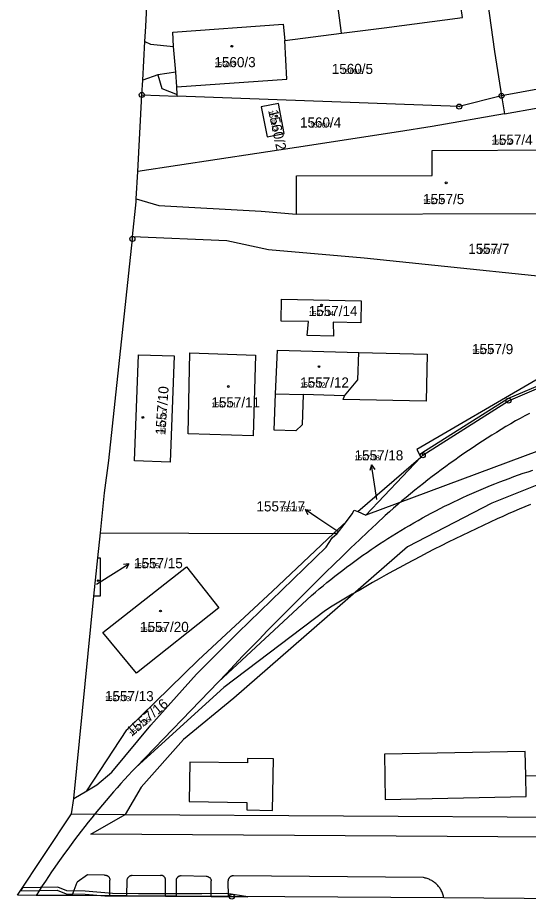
# Model space of a CAD drawing. Extents: x -763628 to -761565, y -976033 to -973833.
# Drawn here: x -763594.2 to -763492.9, y -975638 to -975463.1 of the extents above; entities that cross this region are included whole.
import ezdxf

# ---------------------------------------------------------------- set-up
doc = ezdxf.new("R2010")
doc.units = 0
for name, color, linetype in [('KN_cisla parcel 1000', 7, 'Continuous'), ('KN_cisla parcel 500', 7, 'Continuous'), ('KN_cisla parcel znacky', 7, 'Continuous'), ('KN_hranice parcel', 7, 'Continuous'), ('KN_hranice uzemi', 7, 'Continuous'), ('KN_koleje', 7, 'Continuous'), ('KN_vecna bremena', 7, 'Continuous'), ('KN_vnitrni kresba parcel', 7, 'Continuous'), ('KN_znacky bodu BP', 7, 'Continuous'), ('KN_znacky budov', 7, 'Continuous')]:
    doc.layers.add(name, color=color, linetype=linetype)

msp = doc.modelspace()

# ---------------------------------------------------------------- linework, layer by layer
at = {"layer": 'KN_cisla parcel znacky'}
for p, q in [((-763524.03, -975551.82), (-763524.37, -975552.88)), ((-763523.56, -975554.78), (-763524.03, -975551.82)), ((-763524.03, -975551.82), (-763523.38, -975552.73)), ((-763522.94, -975558.64), (-763523.56, -975554.78)), ((-763534.7, -975562.34), (-763537.19, -975560.66)), ((-763537.19, -975560.66), (-763536.08, -975560.81)), ((-763537.19, -975560.66), (-763536.64, -975561.64)), ((-763530.73, -975565.04), (-763534.7, -975562.34)), ((-763574.69, -975573.02), (-763572.15, -975571.43)), ((-763572.15, -975571.43), (-763573.26, -975571.54)), ((-763572.15, -975571.43), (-763572.73, -975572.39)), ((-763578.59, -975575.43), (-763574.69, -975573.02))]:
    msp.add_line(p, q, dxfattribs=at)
at = {"layer": 'KN_hranice parcel'}
for p, q in [((-763529.98, -975466.15), (-763532.36, -975448.12)), ((-763541.22, -975467.59), (-763529.98, -975466.15)), ((-763490.25, -975477.16), (-763498.21, -975478.58)), ((-763569.6, -975478.41), (-763562.6, -975478.67)), ((-763498.21, -975478.58), (-763497.64, -975482.14)), ((-763538.9, -975502.05), (-763485.84, -975501.94)), ((-763526.76, -975561.06), (-763514.23, -975550.24)), ((-763525.14, -975561.78), (-763514.23, -975550.24)), ((-763526.76, -975561.06), (-763525.14, -975561.78)), ((-763531.55, -975565.4), (-763529.01, -975563)), ((-763530.81, -975565.4), (-763529.01, -975563)), ((-763530.81, -975565.4), (-763531.55, -975565.4)), ((-763583.12, -975617.97), (-763580.52, -975616.44)), ((-763583.57, -975621.05), (-763572.91, -975621.17))]:
    msp.add_line(p, q, dxfattribs=at)
for points in [[(-763529.98, -975466.15), (-763521.48, -975465.07), (-763505.94, -975463.03), (-763506.31, -975460.78), (-763500.97, -975459.79), (-763499.63, -975469.82), (-763498.21, -975478.58)], [(-763568.99, -975467.83), (-763567.88, -975468.35), (-763563.29, -975468.82), (-763563.42, -975465.94), (-763541.56, -975464.34), (-763541.22, -975467.59)], [(-763562.6, -975478.67), (-763562.61, -975478.35), (-763562.68, -975476.81), (-763540.79, -975475.27), (-763541.22, -975467.59)], [(-763497.64, -975482.14), (-763490.96, -975480.96), (-763474.66, -975478.89), (-763454.09, -975476.49)], [(-763498.21, -975478.58), (-763506.61, -975480.72), (-763562.6, -975478.67)], [(-763542.48, -975480.11), (-763545.9, -975480.78), (-763544.74, -975486.73), (-763541.32, -975486.06), (-763542.48, -975480.11)], [(-763497.64, -975482.14), (-763511.97, -975484.66), (-763518.63, -975485.71), (-763538.93, -975488.81), (-763570.41, -975493.58)], [(-763538.9, -975502.05), (-763538.92, -975494.46), (-763511.95, -975494.4), (-763511.96, -975489.41), (-763485.95, -975489.28), (-763485.84, -975501.94)], [(-763570.71, -975499.04), (-763566.2, -975500.37), (-763545.94, -975501.45), (-763538.9, -975502.05)], [(-763571.42, -975506.49), (-763552.7, -975507.28), (-763544.48, -975509.1), (-763525.5, -975510.75), (-763474.46, -975516), (-763468.35, -975516.76)], [(-763531.63, -975523.47), (-763531.54, -975526.25), (-763536.79, -975526.13), (-763536.51, -975523.38), (-763541.98, -975523.27), (-763541.89, -975518.95), (-763526.05, -975519.27), (-763526.15, -975523.59), (-763531.63, -975523.47)], [(-763468.57, -975519.29), (-763469.12, -975525.69), (-763471.9, -975527.11), (-763491.39, -975535.01), (-763515.02, -975548.76), (-763514.23, -975550.24)], [(-763514.23, -975550.24), (-763513.84, -975549.9), (-763496.82, -975539.06), (-763478.67, -975531.32), (-763459.53, -975525.51), (-763439.84, -975522.31), (-763431.73, -975521.3)], [(-763560.1, -975529.59), (-763547.07, -975530), (-763547.53, -975546.01), (-763560.42, -975545.66), (-763560.1, -975529.59)], [(-763543.06, -975537.72), (-763542.7, -975529.07), (-763526.51, -975529.48), (-763512.97, -975529.82), (-763513.18, -975539.18), (-763529.65, -975538.86), (-763529.39, -975538.07), (-763537.61, -975537.86), (-763537.81, -975543.88), (-763539.03, -975545.04), (-763543.36, -975544.93), (-763543.06, -975537.72)], [(-763563.97, -975551.26), (-763571.03, -975550.99), (-763570.24, -975529.94), (-763563.2, -975530.17), (-763563.97, -975551.26)], [(-763394.89, -975533.94), (-763429.83, -975536.34), (-763474.89, -975543.05), (-763525.14, -975561.78)], [(-763402.55, -975540.49), (-763407.47, -975540.77), (-763441.4, -975543.96), (-763463.54, -975547.51), (-763476, -975550.81), (-763491.23, -975555.8), (-763500.13, -975559.4), (-763516.87, -975568.08), (-763551.36, -975598.1), (-763561.35, -975606.26), (-763569.74, -975615.73), (-763572.91, -975621.17)], [(-763529.01, -975563), (-763527.88, -975561.51), (-763527.45, -975560.75), (-763526.76, -975561.06)], [(-763580.52, -975616.44), (-763578.54, -975615.3), (-763575.57, -975612.73), (-763567.81, -975603.46), (-763558.74, -975593.3), (-763550.47, -975585.07), (-763533.01, -975568.12), (-763531.81, -975566.28), (-763530.81, -975565.4)], [(-763580.52, -975616.44), (-763572.6, -975604.39), (-763558.4, -975590.54), (-763543.67, -975576.83), (-763531.55, -975565.4)], [(-763577.82, -975565.29), (-763560.3, -975565.35), (-763531.55, -975565.4)], [(-763578.33, -975570.25), (-763577.86, -975570.25), (-763577.87, -975577.84), (-763579.11, -975577.84)], [(-763577.31, -975585.03), (-763560.75, -975572), (-763554.3, -975580.17), (-763570.69, -975593.09), (-763577.31, -975585.03)], [(-763572.91, -975621.17), (-763442.93, -975621.98), (-763429.03, -975622.16), (-763429.03, -975622.32), (-763421.67, -975622.37), (-763421.67, -975622.23), (-763407.71, -975622.31), (-763401.43, -975622.34), (-763399.77, -975622.35), (-763399.77, -975622.56), (-763396.59, -975622.57)]]:
    msp.add_lwpolyline(points, dxfattribs=at)
at = {"layer": 'KN_hranice uzemi'}
for p, q in [((-763570.41, -975493.58), (-763569.6, -975478.41)), ((-763570.71, -975499.04), (-763570.41, -975493.58)), ((-763576.14, -975550.96), (-763571.47, -975506.97)), ((-763571.47, -975506.97), (-763571.42, -975506.49)), ((-763577.01, -975557.34), (-763576.14, -975550.96)), ((-763577.82, -975565.29), (-763577.01, -975557.34)), ((-763578.33, -975570.25), (-763577.82, -975565.29)), ((-763579.11, -975577.84), (-763578.33, -975570.25)), ((-763583.12, -975617.97), (-763579.11, -975577.84)), ((-763583.57, -975621.05), (-763583.12, -975617.97)), ((-763594.25, -975637.19), (-763583.57, -975621.05)), ((-763587.65, -975637.22), (-763588.08, -975637.22)), ((-763509.68, -975637.71), (-763551.75, -975637.44))]:
    msp.add_line(p, q, dxfattribs=at)
for points in [[(-763568.99, -975467.83), (-763568.81, -975464.82), (-763568.22, -975452.63), (-763567.49, -975447.69)], [(-763569.6, -975478.41), (-763569.43, -975475.47), (-763568.99, -975467.83)], [(-763571.42, -975506.49), (-763570.73, -975499.6), (-763570.71, -975499.04)], [(-763588.08, -975637.22), (-763590.57, -975637.21), (-763594.25, -975637.19)], [(-763564.7, -975637.36), (-763564.91, -975637.36), (-763572.55, -975637.31), (-763575.97, -975637.29), (-763583.41, -975637.25), (-763587.65, -975637.22)], [(-763551.75, -975637.44), (-763552.41, -975637.44), (-763552.6, -975637.44), (-763555.63, -975637.42), (-763555.83, -975637.42), (-763562.73, -975637.37), (-763562.93, -975637.37), (-763564.7, -975637.36)], [(-763465.13, -975637.99), (-763485.76, -975637.86), (-763509.68, -975637.71)]]:
    msp.add_lwpolyline(points, dxfattribs=at)
at = {"layer": 'KN_koleje'}
for p, q in [((-763554.41, -975594.86), (-763535.91, -975577.71)), ((-763533.13, -975580.66), (-763553.35, -975595.99)), ((-763554.41, -975594.86), (-763570.73, -975611.74)), ((-763553.35, -975595.99), (-763570.73, -975611.74))]:
    msp.add_line(p, q, dxfattribs=at)
for points in [[(-763492.63, -975541.62), (-763493.57, -975542.1), (-763494.49, -975542.59), (-763495.42, -975543.08)], [(-763495.42, -975543.08), (-763496.38, -975543.64), (-763497.33, -975544.2), (-763498.27, -975544.77), (-763499.21, -975545.35), (-763500.15, -975545.93), (-763501.09, -975546.52), (-763502.02, -975547.12), (-763502.94, -975547.72), (-763503.86, -975548.33), (-763504.78, -975548.95), (-763505.69, -975549.57), (-763506.6, -975550.2), (-763507.5, -975550.83), (-763508.4, -975551.48), (-763509.3, -975552.12), (-763510.19, -975552.78), (-763511.07, -975553.44), (-763511.95, -975554.11), (-763512.83, -975554.78), (-763513.7, -975555.46), (-763514.57, -975556.15), (-763515.43, -975556.84), (-763516.28, -975557.54), (-763517.13, -975558.25), (-763517.98, -975558.96), (-763518.82, -975559.67), (-763519.65, -975560.4), (-763520.48, -975561.12), (-763521.31, -975561.86)], [(-763535.91, -975577.71), (-763535.16, -975577.06), (-763534.4, -975576.41), (-763533.63, -975575.77), (-763532.86, -975575.14), (-763532.09, -975574.51), (-763531.31, -975573.89), (-763530.53, -975573.28), (-763529.74, -975572.67), (-763528.95, -975572.07), (-763528.15, -975571.47), (-763527.35, -975570.88), (-763526.54, -975570.3), (-763525.73, -975569.72), (-763524.91, -975569.15), (-763524.09, -975568.59), (-763523.27, -975568.03), (-763522.44, -975567.48), (-763521.6, -975566.93), (-763520.76, -975566.4), (-763519.92, -975565.86), (-763519.07, -975565.34), (-763518.22, -975564.82), (-763517.37, -975564.31), (-763516.51, -975563.8), (-763515.65, -975563.31), (-763514.78, -975562.82), (-763513.91, -975562.33), (-763513.04, -975561.85), (-763512.16, -975561.38), (-763511.28, -975560.92), (-763510.39, -975560.46), (-763509.5, -975560.02), (-763508.61, -975559.57), (-763507.71, -975559.14), (-763506.82, -975558.71), (-763505.91, -975558.29), (-763505.01, -975557.87), (-763504.1, -975557.47), (-763503.19, -975557.07), (-763502.27, -975556.68), (-763501.35, -975556.29), (-763500.43, -975555.91), (-763499.51, -975555.54), (-763498.58, -975555.18), (-763497.65, -975554.82), (-763496.72, -975554.47), (-763495.78, -975554.13), (-763494.84, -975553.8), (-763493.9, -975553.47), (-763492.96, -975553.15), (-763492.01, -975552.84)], [(-763492.49, -975559.66), (-763493.59, -975560.12), (-763494.69, -975560.58), (-763495.78, -975561.05), (-763496.88, -975561.53), (-763497.96, -975562.01), (-763499.05, -975562.5)], [(-763521.31, -975561.86), (-763523.02, -975563.46), (-763524.72, -975565.06), (-763526.41, -975566.67), (-763528.1, -975568.28), (-763529.79, -975569.9), (-763531.47, -975571.53), (-763533.14, -975573.16), (-763534.81, -975574.8), (-763536.48, -975576.44), (-763538.13, -975578.09), (-763539.79, -975579.74), (-763541.43, -975581.4), (-763543.08, -975583.06), (-763544.71, -975584.73), (-763546.34, -975586.41), (-763547.97, -975588.09), (-763549.59, -975589.77), (-763551.2, -975591.46), (-763552.81, -975593.16), (-763554.41, -975594.86)], [(-763499.05, -975562.5), (-763500.46, -975563.15), (-763501.86, -975563.8), (-763503.26, -975564.46), (-763504.65, -975565.12), (-763506.04, -975565.79), (-763507.43, -975566.47), (-763508.82, -975567.16), (-763510.2, -975567.85), (-763511.58, -975568.55), (-763512.95, -975569.26), (-763514.32, -975569.97), (-763515.69, -975570.69), (-763517.05, -975571.42), (-763518.41, -975572.15), (-763519.77, -975572.89), (-763521.12, -975573.64), (-763522.47, -975574.39), (-763523.82, -975575.15), (-763525.16, -975575.92), (-763526.5, -975576.69), (-763527.83, -975577.47), (-763529.16, -975578.26), (-763530.49, -975579.05), (-763531.81, -975579.85), (-763533.13, -975580.66)], [(-763570.73, -975611.74), (-763571.49, -975612.55), (-763572.25, -975613.37), (-763573.01, -975614.19), (-763573.76, -975615.02), (-763574.5, -975615.85), (-763575.23, -975616.69), (-763575.97, -975617.53), (-763576.69, -975618.37), (-763577.41, -975619.23), (-763578.13, -975620.08), (-763578.83, -975620.94), (-763579.54, -975621.81), (-763580.23, -975622.68), (-763580.93, -975623.55), (-763581.61, -975624.43), (-763582.29, -975625.32), (-763582.96, -975626.21), (-763583.63, -975627.1), (-763584.29, -975628), (-763584.95, -975628.9), (-763585.6, -975629.81), (-763586.24, -975630.72), (-763586.88, -975631.63), (-763587.51, -975632.55), (-763588.13, -975633.48), (-763588.75, -975634.4), (-763589.36, -975635.33), (-763589.97, -975636.27), (-763590.57, -975637.21)]]:
    msp.add_lwpolyline(points, dxfattribs=at)
at = {"layer": 'KN_vecna bremena'}
msp.add_lwpolyline([(-763586.37, -975636.14), (-763584.6, -975636.91), (-763580.82, -975636.97), (-763576.97, -975637.28), (-763575.97, -975637.29), (-763572.55, -975637.31), (-763564.91, -975637.36), (-763564.7, -975637.36), (-763562.93, -975637.37), (-763562.73, -975637.37), (-763555.83, -975637.42), (-763555.63, -975637.42), (-763552.6, -975637.44), (-763552.41, -975637.44), (-763551.75, -975637.44), (-763548.53, -975637.46), (-763552.75, -975636.81), (-763557.66, -975636.91), (-763570.24, -975636.9), (-763575.41, -975636.81), (-763580.82, -975636.37), (-763584.48, -975636.31), (-763586.25, -975635.54), (-763593.28, -975635.72), (-763593.68, -975636.33)], close=True, dxfattribs=at)
at = {"layer": 'KN_vnitrni kresba parcel'}
for p, q in [((-763562.85, -975473.86), (-763563.29, -975468.82)), ((-763566.45, -975474.45), (-763569.43, -975475.47)), ((-763562.85, -975473.86), (-763566.45, -975474.45)), ((-763566.45, -975474.45), (-763565.61, -975477.14)), ((-763562.68, -975476.81), (-763562.85, -975473.86)), ((-763565.61, -975477.14), (-763562.61, -975478.35)), ((-763526.73, -975534.93), (-763526.51, -975529.48)), ((-763496.97, -975538.64), (-763478.81, -975530.92)), ((-763529.39, -975538.07), (-763526.73, -975534.93)), ((-763543.06, -975537.72), (-763537.61, -975537.86)), ((-763514, -975549.43), (-763496.97, -975538.64)), ((-763513.84, -975549.9), (-763514, -975549.43)), ((-763548.61, -975610.04), (-763548.62, -975610.93)), ((-763543.5, -975610.12), (-763548.61, -975610.04)), ((-763543.65, -975620.33), (-763543.5, -975610.12)), ((-763493.52, -975608.64), (-763521.47, -975609.2)), ((-763521.47, -975609.2), (-763521.29, -975618.16)), ((-763493.42, -975613.51), (-763493.52, -975608.64)), ((-763560.05, -975610.76), (-763560.21, -975618.59)), ((-763548.62, -975610.93), (-763560.05, -975610.76)), ((-763493.34, -975617.6), (-763493.42, -975613.51)), ((-763487.24, -975613.55), (-763493.42, -975613.51)), ((-763560.21, -975618.59), (-763548.74, -975618.75)), ((-763548.74, -975618.75), (-763548.77, -975620.25)), ((-763521.29, -975618.16), (-763493.34, -975617.6)), ((-763548.77, -975620.25), (-763543.65, -975620.33)), ((-763579.71, -975625.08), (-763572.91, -975621.17)), ((-763427.35, -975626.03), (-763579.71, -975625.08)), ((-763583.41, -975637.25), (-763582.46, -975634.6)), ((-763580.4, -975633.15), (-763582.46, -975634.6)), ((-763577, -975633.18), (-763580.4, -975633.15)), ((-763575.97, -975637.29), (-763575.94, -975634.18)), ((-763572.55, -975637.31), (-763572.52, -975634.19)), ((-763571.5, -975633.22), (-763565.9, -975633.24)), ((-763564.91, -975637.36), (-763564.92, -975634.26)), ((-763562.73, -975637.37), (-763562.74, -975634.33)), ((-763561.8, -975633.28), (-763556.85, -975633.4)), ((-763555.83, -975637.42), (-763555.82, -975634.29)), ((-763552.41, -975637.44), (-763552.47, -975634.32)), ((-763513.72, -975633.68), (-763551.42, -975633.32))]:
    msp.add_line(p, q, dxfattribs=at)
for points in [[(-763577, -975633.18), (-763576.91, -975633.18), (-763576.83, -975633.18), (-763576.74, -975633.19), (-763576.66, -975633.21), (-763576.58, -975633.24), (-763576.5, -975633.27), (-763576.42, -975633.31), (-763576.35, -975633.36), (-763576.28, -975633.42), (-763576.22, -975633.47), (-763576.16, -975633.54), (-763576.11, -975633.61), (-763576.06, -975633.68), (-763576.02, -975633.76), (-763575.99, -975633.84), (-763575.97, -975633.92), (-763575.95, -975634.01), (-763575.94, -975634.09), (-763575.94, -975634.18)], [(-763572.52, -975634.19), (-763572.51, -975634.1), (-763572.5, -975634.02), (-763572.47, -975633.94), (-763572.44, -975633.86), (-763572.41, -975633.78), (-763572.37, -975633.7), (-763572.32, -975633.63), (-763572.26, -975633.56), (-763572.2, -975633.5), (-763572.14, -975633.45), (-763572.07, -975633.4), (-763571.99, -975633.35), (-763571.92, -975633.31), (-763571.84, -975633.28), (-763571.76, -975633.25), (-763571.67, -975633.24), (-763571.59, -975633.22), (-763571.5, -975633.22)], [(-763564.92, -975634.26), (-763564.91, -975634.18), (-763564.9, -975634.1), (-763564.91, -975634.01), (-763564.92, -975633.93), (-763564.94, -975633.85), (-763564.97, -975633.77), (-763565, -975633.7), (-763565.04, -975633.62), (-763565.09, -975633.56), (-763565.14, -975633.49), (-763565.2, -975633.44), (-763565.27, -975633.39), (-763565.34, -975633.34), (-763565.41, -975633.31), (-763565.49, -975633.27), (-763565.57, -975633.25), (-763565.65, -975633.24), (-763565.73, -975633.23), (-763565.82, -975633.23), (-763565.9, -975633.24)], [(-763562.74, -975634.33), (-763562.75, -975634.25), (-763562.75, -975634.16), (-763562.74, -975634.08), (-763562.73, -975633.99), (-763562.7, -975633.91), (-763562.67, -975633.83), (-763562.64, -975633.76), (-763562.59, -975633.69), (-763562.54, -975633.62), (-763562.48, -975633.56), (-763562.42, -975633.5), (-763562.36, -975633.45), (-763562.29, -975633.4), (-763562.21, -975633.36), (-763562.13, -975633.33), (-763562.05, -975633.31), (-763561.97, -975633.29), (-763561.88, -975633.28), (-763561.8, -975633.28)], [(-763556.85, -975633.4), (-763556.76, -975633.4), (-763556.68, -975633.41), (-763556.59, -975633.43), (-763556.51, -975633.46), (-763556.42, -975633.49), (-763556.35, -975633.53), (-763556.27, -975633.57), (-763556.2, -975633.62), (-763556.13, -975633.68), (-763556.07, -975633.74), (-763556.02, -975633.81), (-763555.97, -975633.88), (-763555.92, -975633.96), (-763555.89, -975634.04), (-763555.86, -975634.12), (-763555.84, -975634.2), (-763555.82, -975634.29)], [(-763551.42, -975633.32), (-763551.51, -975633.32), (-763551.59, -975633.33), (-763551.67, -975633.34), (-763551.76, -975633.36), (-763551.84, -975633.39), (-763551.91, -975633.43), (-763551.99, -975633.47), (-763552.06, -975633.52), (-763552.13, -975633.57), (-763552.19, -975633.63), (-763552.24, -975633.69), (-763552.3, -975633.76), (-763552.34, -975633.83), (-763552.38, -975633.91), (-763552.41, -975633.99), (-763552.44, -975634.07), (-763552.45, -975634.15), (-763552.47, -975634.24), (-763552.47, -975634.32)], [(-763509.68, -975637.71), (-763509.72, -975637.52), (-763509.76, -975637.33), (-763509.81, -975637.14), (-763509.87, -975636.95), (-763509.94, -975636.76), (-763510.01, -975636.58), (-763510.09, -975636.4), (-763510.18, -975636.23), (-763510.28, -975636.06), (-763510.38, -975635.89), (-763510.49, -975635.73), (-763510.6, -975635.57), (-763510.72, -975635.41), (-763510.85, -975635.26), (-763510.98, -975635.12), (-763511.12, -975634.98), (-763511.27, -975634.85), (-763511.42, -975634.72), (-763511.57, -975634.6), (-763511.73, -975634.48), (-763511.9, -975634.37), (-763512.07, -975634.27), (-763512.24, -975634.18), (-763512.41, -975634.09), (-763512.59, -975634.01), (-763512.77, -975633.94), (-763512.96, -975633.87), (-763513.15, -975633.81), (-763513.34, -975633.76), (-763513.53, -975633.72), (-763513.72, -975633.68)]]:
    msp.add_lwpolyline(points, dxfattribs=at)
at = {"layer": 'KN_znacky bodu BP'}
for centre, radius in [((-763569.6, -975478.41), 0.5), ((-763569.6, -975478.41), 0.0303), ((-763498.21, -975478.58), 0.5), ((-763498.21, -975478.58), 0.0303), ((-763506.61, -975480.72), 0.5), ((-763506.61, -975480.72), 0.0303), ((-763571.47, -975506.97), 0.5), ((-763571.47, -975506.97), 0.0303), ((-763496.82, -975539.06), 0.5), ((-763496.82, -975539.06), 0.0303), ((-763513.84, -975549.9), 0.5), ((-763513.84, -975549.9), 0.0303), ((-763551.75, -975637.44), 0.5), ((-763551.75, -975637.44), 0.0303)]:
    msp.add_circle(centre, radius, dxfattribs=at)
at = {"layer": 'KN_znacky budov'}
for centre in [(-763551.73, -975468.75), (-763542.86, -975482.59), (-763509.21, -975495.84), (-763533.92, -975520.08), (-763534.44, -975532.3), (-763552.44, -975536.25), (-763569.38, -975542.38), (-763578.25, -975574.77), (-763565.9, -975580.79)]:
    msp.add_circle(centre, 0.175, dxfattribs=at)

# ---------------------------------------------------------------- texts
at = {"layer": 'KN_cisla parcel 1000'}
for s, p in [('1560/3', (-763555.19, -975472.9)), ('1560/5', (-763531.9, -975474.24)), ('1560/4', (-763538.21, -975484.87)), ('1557/4', (-763500.22, -975488.3)), ('1557/5', (-763513.79, -975500.07)), ('1557/7', (-763504.82, -975509.93)), ('1557/14', (-763536.47, -975522.27)), ('1557/9', (-763504.07, -975529.82)), ('1557/12', (-763538.17, -975536.45)), ('1557/11', (-763555.8, -975540.4)), ('1557/18', (-763527.38, -975550.9)), ('1557/17', (-763546.85, -975561.03)), ('1557/15', (-763571.14, -975572.29)), ('1557/20', (-763569.96, -975584.94)), ('1557/13', (-763576.92, -975598.67))]:
    msp.add_text(s, height=2, dxfattribs=at).set_placement(p)
for s, rotation, p in [('1560/2', 282, (-763544.53, -975481.55)), ('1557/10', 86, (-763564.94, -975545.91)), ('1557/16', 40, (-763571.59, -975605.75))]:
    msp.add_text(s, height=2, rotation=rotation, dxfattribs=at).set_placement(p)
at = {"layer": 'KN_cisla parcel 500'}
for s, p in [('1560/3', (-763555.19, -975472.9)), ('1560/5', (-763529.92, -975474.24)), ('1560/4', (-763536.21, -975484.87)), ('1557/4', (-763500.22, -975488.3)), ('1557/5', (-763513.79, -975500.07)), ('1557/7', (-763502.83, -975509.93)), ('1557/14', (-763536.47, -975522.27)), ('1557/9', (-763504.07, -975529.82)), ('1557/12', (-763538.17, -975536.45)), ('1557/11', (-763555.8, -975540.4)), ('1557/18', (-763527.38, -975550.9)), ('1557/17', (-763542.22, -975561.03)), ('1557/15', (-763571.14, -975572.29)), ('1557/20', (-763569.96, -975584.94)), ('1557/13', (-763576.92, -975598.67))]:
    msp.add_text(s, height=1, dxfattribs=at).set_placement(p)
for s, rotation, p in [('1560/2', 282, (-763544.53, -975481.55)), ('1557/10', 86, (-763564.94, -975545.91)), ('1557/16', 40, (-763571.59, -975605.75))]:
    msp.add_text(s, height=1, rotation=rotation, dxfattribs=at).set_placement(p)

doc.saveas('drawing.dxf')
